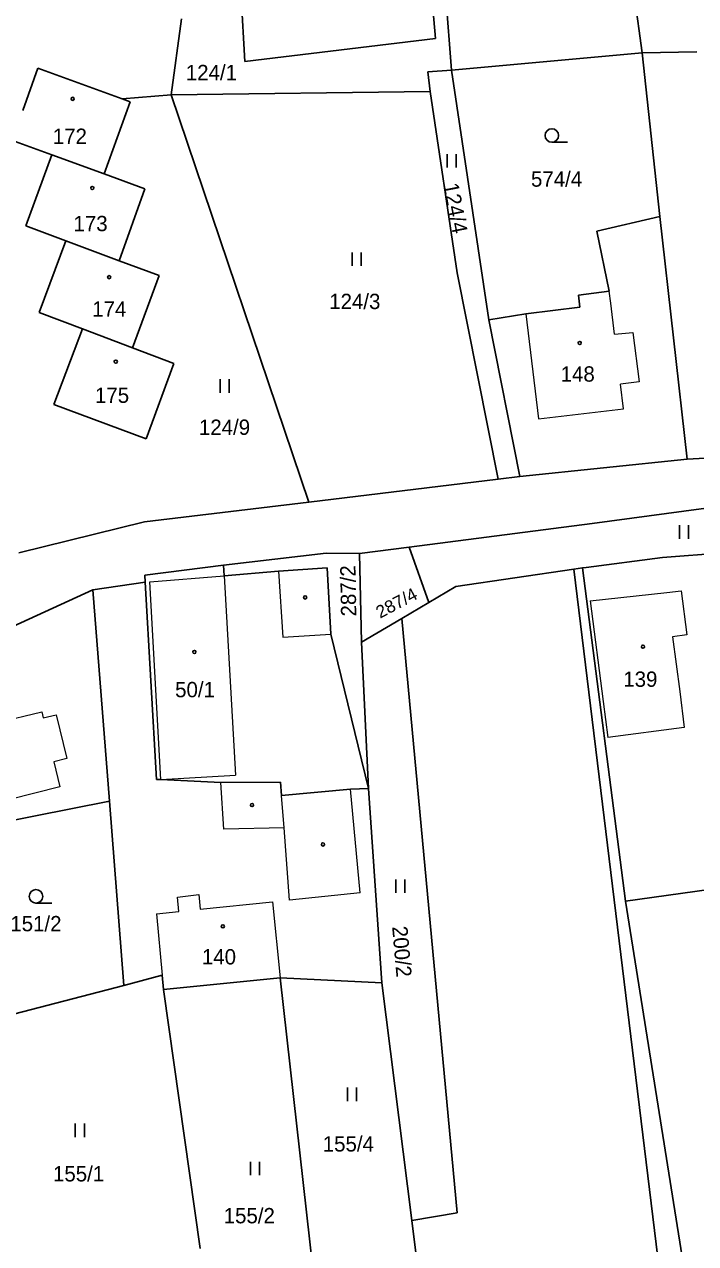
# Model space of a CAD drawing. Extents: x -820420 to -815896, y -1105820 to -1103643.
# Drawn here: x -817447.3 to -817372.7, y -1104919.6 to -1104784.2 of the extents above; entities that cross this region are included whole.
import ezdxf
from ezdxf.enums import TextEntityAlignment as Align

# ---------------------------------------------------------------- set-up
doc = ezdxf.new("R2010")
doc.units = 0
doc.header["$LTSCALE"] = 0.68
for name, color, linetype, lineweight in [('1', 7, 'Continuous', 25), ('3', 7, 'Continuous', 25), ('4', 7, 'Continuous', 13), ('5', 7, 'Continuous', 25)]:
    doc.layers.add(name, color=color, linetype=linetype, lineweight=lineweight)
doc.layers.add('2', color=7, linetype='Continuous')

msp = doc.modelspace()

# ---------------------------------------------------------------- linework, layer by layer
at = {"layer": '1'}
for p, q in [((-817381.81, -1104764.35), (-817378.64, -1104787.35)), ((-817401.62, -1104766.38), (-817399.82, -1104789.25)), ((-817401.62, -1104785.74), (-817402.78, -1104772.76)), ((-817423.6, -1104774.94), (-817422.79, -1104788.32)), ((-817429.83, -1104783.56), (-817431, -1104792.01)), ((-817422.79, -1104788.32), (-817401.62, -1104785.74)), ((-817378.64, -1104787.35), (-817372.56, -1104787.23)), ((-817399.82, -1104789.25), (-817378.64, -1104787.35)), ((-817378.64, -1104787.35), (-817376.67, -1104805.52)), ((-817447.48, -1104793.73), (-817445.82, -1104789.05)), ((-817436.42, -1104792.46), (-817445.82, -1104789.05)), ((-817399.82, -1104789.25), (-817402.47, -1104789.46)), ((-817402.47, -1104789.46), (-817402.2, -1104791.62)), ((-817395.68, -1104816.98), (-817399.82, -1104789.25)), ((-817436.42, -1104792.46), (-817431, -1104792.01)), ((-817435.53, -1104792.79), (-817436.42, -1104792.46)), ((-817431, -1104792.01), (-817402.2, -1104791.62)), ((-817431, -1104792.01), (-817415.7, -1104837.25)), ((-817402.2, -1104791.62), (-817399.22, -1104811.76)), ((-817438.43, -1104800.78), (-817435.53, -1104792.79)), ((-817444.26, -1104798.66), (-817448.72, -1104797.04)), ((-817447.13, -1104806.57), (-817444.26, -1104798.66)), ((-817438.43, -1104800.78), (-817444.26, -1104798.66)), ((-817438.43, -1104800.78), (-817433.9, -1104802.43)), ((-817433.9, -1104802.43), (-817436.78, -1104810.42)), ((-817383.67, -1104807.16), (-817376.67, -1104805.52)), ((-817376.67, -1104805.52), (-817373.63, -1104832.48)), ((-817442.7, -1104808.22), (-817447.13, -1104806.57)), ((-817382.31, -1104813.81), (-817383.67, -1104807.16)), ((-817445.66, -1104816.18), (-817442.7, -1104808.22)), ((-817436.78, -1104810.42), (-817442.7, -1104808.22)), ((-817436.78, -1104810.42), (-817432.31, -1104812.08)), ((-817432.31, -1104812.08), (-817435.27, -1104820.11)), ((-817399.22, -1104811.76), (-817394.64, -1104834.67)), ((-817382.31, -1104813.81), (-817385.74, -1104814.24)), ((-817385.74, -1104814.24), (-817385.57, -1104815.57)), ((-817385.57, -1104815.57), (-817391.58, -1104816.31)), ((-817440.86, -1104817.99), (-817445.66, -1104816.18)), ((-817391.58, -1104816.31), (-817395.68, -1104816.98)), ((-817395.68, -1104816.98), (-817392.26, -1104834.38)), ((-817444.04, -1104826.4), (-817440.86, -1104817.99)), ((-817435.27, -1104820.11), (-817440.86, -1104817.99)), ((-817435.27, -1104820.11), (-817430.7, -1104821.83)), ((-817430.7, -1104821.83), (-817433.78, -1104830.2)), ((-817433.78, -1104830.2), (-817444.04, -1104826.4)), ((-817364.21, -1104831.92), (-817373.63, -1104832.48)), ((-817392.26, -1104834.38), (-817373.63, -1104832.48)), ((-817384.22, -1104839.61), (-817337.83, -1104833.32)), ((-817415.7, -1104837.25), (-817394.64, -1104834.67)), ((-817394.64, -1104834.67), (-817392.26, -1104834.38)), ((-817433.95, -1104839.41), (-817415.7, -1104837.25)), ((-817433.95, -1104839.41), (-817447.92, -1104842.87)), ((-817404.54, -1104842.23), (-817384.22, -1104839.61)), ((-817410.05, -1104842.94), (-817404.54, -1104842.23)), ((-817402.35, -1104848.37), (-817404.54, -1104842.23)), ((-817376.39, -1104843.4), (-817361.55, -1104842.2)), ((-817425.17, -1104844.23), (-817413.77, -1104842.9)), ((-817413.77, -1104842.9), (-817410.05, -1104842.94)), ((-817409.82, -1104852.79), (-817410.05, -1104842.94)), ((-817384.88, -1104844.48), (-817376.39, -1104843.4)), ((-817433.93, -1104845.34), (-817425.17, -1104844.23)), ((-817433.93, -1104845.34), (-817433.88, -1104846.14)), ((-817425.17, -1104844.23), (-817425.1, -1104845.43)), ((-817419.06, -1104844.89), (-817425.1, -1104845.43)), ((-817419.06, -1104844.89), (-817413.67, -1104844.55)), ((-817413.67, -1104844.55), (-817413.23, -1104851.9)), ((-817399.35, -1104846.59), (-817386.25, -1104844.67)), ((-817386.25, -1104844.67), (-817385.28, -1104844.54)), ((-817374.92, -1104937.37), (-817386.25, -1104844.67)), ((-817385.28, -1104844.54), (-817384.88, -1104844.48)), ((-817385.28, -1104844.54), (-817380.49, -1104881.55)), ((-817439.71, -1104846.97), (-817433.88, -1104846.14)), ((-817432.63, -1104868.05), (-817433.88, -1104846.14)), ((-817402.35, -1104848.37), (-817399.35, -1104846.59)), ((-817439.71, -1104846.97), (-817462.18, -1104857.26)), ((-817437.83, -1104870.45), (-817439.71, -1104846.97)), ((-817405.36, -1104850.15), (-817402.35, -1104848.37)), ((-817409.82, -1104852.79), (-817405.36, -1104850.15)), ((-817405.36, -1104850.15), (-817399.22, -1104916.17)), ((-817413.23, -1104851.9), (-817409.05, -1104869.03)), ((-817409.05, -1104869.03), (-817409.82, -1104852.79)), ((-817432.13, -1104868.02), (-817432.63, -1104868.05)), ((-817432.13, -1104868.02), (-817425.47, -1104868.36)), ((-817425.47, -1104868.36), (-817418.83, -1104868.33)), ((-817418.83, -1104868.33), (-817418.72, -1104869.83)), ((-817418.72, -1104869.83), (-817411.05, -1104869.13)), ((-817411.05, -1104869.13), (-817409.05, -1104869.03)), ((-817407.58, -1104890.62), (-817409.05, -1104869.03)), ((-817437.83, -1104870.45), (-817458.31, -1104874.47)), ((-817436.26, -1104890.93), (-817437.83, -1104870.45)), ((-817380.49, -1104881.55), (-817356.98, -1104878.24)), ((-817380.49, -1104881.55), (-817372.85, -1104929.63)), ((-817432, -1104889.75), (-817436.26, -1104890.93)), ((-817432, -1104889.75), (-817431.86, -1104891.35)), ((-817431.86, -1104891.35), (-817418.89, -1104890.06)), ((-817418.89, -1104890.06), (-817407.58, -1104890.62)), ((-817418.89, -1104890.06), (-817414, -1104933.59)), ((-817436.26, -1104890.93), (-817455.78, -1104895.98)), ((-817431.86, -1104891.35), (-817427.75, -1104920.11)), ((-817404.26, -1104917.01), (-817407.58, -1104890.62)), ((-817399.22, -1104916.17), (-817404.26, -1104917.01)), ((-817402.31, -1104932.09), (-817404.26, -1104917.01))]:
    msp.add_line(p, q, dxfattribs=at)
at = {"layer": '3'}
for p, q in [((-817388.683, -1104797.27), (-817386.933, -1104797.27)), ((-817400.311, -1104800.08), (-817400.311, -1104798.58)), ((-817399.31, -1104800.08), (-817399.31, -1104798.58)), ((-817410.881, -1104811), (-817410.881, -1104809.5)), ((-817409.88, -1104811), (-817409.88, -1104809.5)), ((-817425.541, -1104825.08), (-817425.541, -1104823.58)), ((-817424.54, -1104825.08), (-817424.54, -1104823.58)), ((-817374.511, -1104841.3), (-817374.511, -1104839.8)), ((-817373.51, -1104841.3), (-817373.51, -1104839.8)), ((-817406.021, -1104880.64), (-817406.021, -1104879.14)), ((-817405.02, -1104880.64), (-817405.02, -1104879.14)), ((-817446.013, -1104881.77), (-817444.263, -1104881.77)), ((-817411.411, -1104903.76), (-817411.411, -1104902.26)), ((-817410.41, -1104903.76), (-817410.41, -1104902.26)), ((-817441.641, -1104907.75), (-817441.641, -1104906.25)), ((-817440.64, -1104907.75), (-817440.64, -1104906.25)), ((-817422.161, -1104911.99), (-817422.161, -1104910.49)), ((-817421.16, -1104911.99), (-817421.16, -1104910.49))]:
    msp.add_line(p, q, dxfattribs=at)
for centre in [(-817388.6829, -1104796.5198), (-817446.0129, -1104881.0198)]:
    msp.add_circle(centre, 0.75, dxfattribs=at)
at = {"layer": '4'}
for p, q in [((-817382.14, -1104815.14), (-817382.31, -1104813.81)), ((-817381.72, -1104818.6), (-817382.14, -1104815.14)), ((-817391.58, -1104816.31), (-817390.17, -1104827.98)), ((-817381.72, -1104818.6), (-817379.68, -1104818.39)), ((-817379.68, -1104818.39), (-817378.97, -1104823.88)), ((-817378.97, -1104823.88), (-817381.05, -1104824.12)), ((-817380.72, -1104826.88), (-817381.05, -1104824.12)), ((-817390.17, -1104827.98), (-817380.72, -1104826.88)), ((-817433.38, -1104846.1), (-817425.1, -1104845.43)), ((-817425.1, -1104845.43), (-817423.85, -1104867.55)), ((-817419.06, -1104844.89), (-817418.57, -1104852.22)), ((-817432.13, -1104868.02), (-817433.38, -1104846.1)), ((-817384.41, -1104848.19), (-817375.89, -1104847.27)), ((-817384.41, -1104848.19), (-817382.98, -1104859.39)), ((-817375.89, -1104847.27), (-817374.31, -1104847.07)), ((-817374.31, -1104847.07), (-817373.68, -1104851.98)), ((-817418.57, -1104852.22), (-817413.23, -1104851.9)), ((-817373.68, -1104851.98), (-817375.26, -1104852.18)), ((-817375.26, -1104852.18), (-817374.45, -1104858.28)), ((-817374.45, -1104858.28), (-817373.97, -1104862.27)), ((-817382.98, -1104859.39), (-817382.45, -1104863.36)), ((-817456.55, -1104863.23), (-817445.38, -1104860.52)), ((-817445.38, -1104860.52), (-817445.22, -1104861.2)), ((-817445.22, -1104861.2), (-817443.76, -1104860.85)), ((-817443.76, -1104860.85), (-817442.58, -1104865.7)), ((-817373.97, -1104862.27), (-817382.45, -1104863.36)), ((-817442.58, -1104865.7), (-817444.04, -1104866.06)), ((-817432.13, -1104868.02), (-817423.85, -1104867.55)), ((-817425.14, -1104873.57), (-817425.47, -1104868.36)), ((-817418.45, -1104873.42), (-817418.72, -1104869.83)), ((-817410, -1104880.64), (-817411.05, -1104869.13)), ((-817418.45, -1104873.42), (-817425.14, -1104873.57)), ((-817417.85, -1104881.45), (-817418.45, -1104873.42)), ((-817410, -1104880.64), (-817417.85, -1104881.45)), ((-817430.3, -1104881.09), (-817427.92, -1104880.8)), ((-817430.13, -1104882.68), (-817430.3, -1104881.09)), ((-817427.92, -1104880.8), (-817427.75, -1104882.44)), ((-817427.75, -1104882.44), (-817419.73, -1104881.61)), ((-817419.73, -1104881.61), (-817418.89, -1104890.06)), ((-817432.62, -1104882.94), (-817430.13, -1104882.68)), ((-817432.62, -1104882.94), (-817432, -1104889.75))]:
    msp.add_line(p, q, dxfattribs=at)
msp.add_lwpolyline([(-817444.04, -1104866.06), (-817443.36, -1104868.84), (-817454.5, -1104871.68)], dxfattribs=at)
at = {"layer": '5'}
for centre in [(-817441.9368, -1104792.4492), (-817439.7568, -1104802.3492), (-817437.8768, -1104812.2492), (-817385.5868, -1104819.5592), (-817437.1468, -1104821.6292), (-817416.0968, -1104847.8192), (-817378.5568, -1104853.2892), (-817428.4068, -1104853.8692), (-817422.0068, -1104870.8792), (-817414.1268, -1104875.2492), (-817425.2468, -1104884.3492)]:
    msp.add_circle(centre, 0.175, dxfattribs=at)

# ---------------------------------------------------------------- texts
at = {"layer": '2'}
for s, p in [('124/1', (-817426.52, -1104790.375)), ('172', (-817442.249, -1104797.455)), ('574/4', (-817388.16, -1104802.205)), ('173', (-817439.949, -1104807.145)), ('124/3', (-817410.58, -1104815.795)), ('174', (-817437.869, -1104816.635)), ('148', (-817385.809, -1104823.855)), ('175', (-817437.559, -1104826.215)), ('124/9', (-817425.06, -1104829.765)), ('139', (-817378.849, -1104857.745)), ('50/1', (-817428.339, -1104858.905)), ('151/2', (-817446.02, -1104884.895)), ('140', (-817425.679, -1104888.575)), ('155/4', (-817411.3, -1104909.355)), ('155/1', (-817441.28, -1104912.675)), ('155/2', (-817422.31, -1104917.325))]:
    msp.add_text(s, height=1.7, dxfattribs=at).set_placement(p, align=Align.CENTER)
for s, rotation, p in [('124/4', 281, (-817400.2308, -1104804.7333)), ('287/2', 91, (-817410.4646, -1104847.0748)), ('200/2', 275, (-817406.1895, -1104887.2139))]:
    msp.add_text(s, height=1.7, rotation=rotation, dxfattribs=at).set_placement(p, align=Align.CENTER)
at = {"layer": '2', "width": 1.05}
msp.add_text('287/4', height=1.386, rotation=28, dxfattribs=at).set_placement((-817405.6308, -1104849.0474), align=Align.CENTER)

doc.saveas('drawing.dxf')
